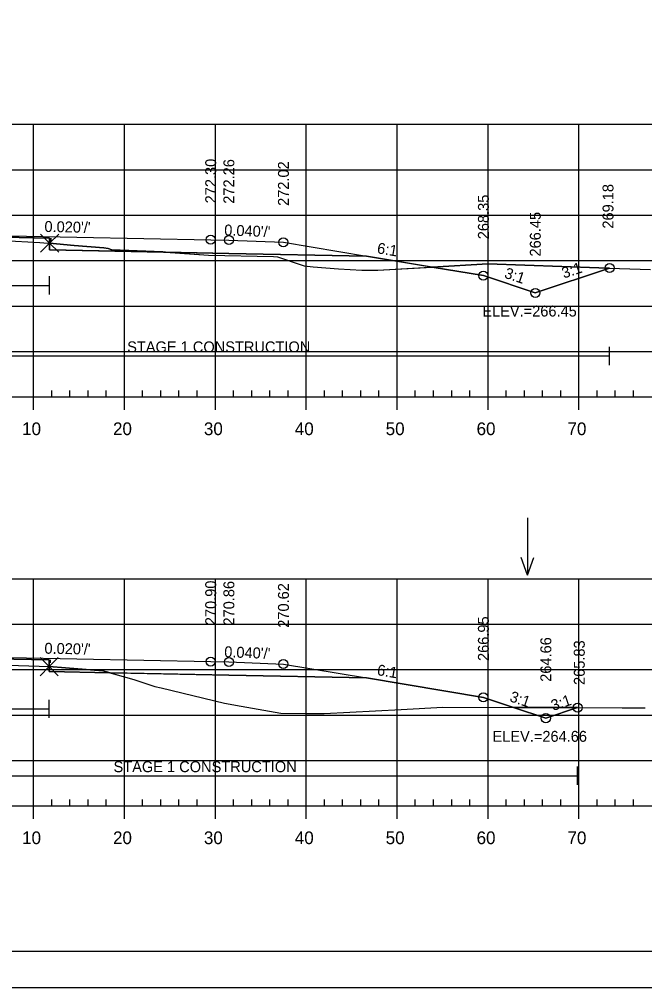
# Model space of a CAD drawing. Extents: x 1365647 to 1367999, y 387113 to 400173.
# Drawn here: x 1365903.3 to 1365972.1, y 388439.4 to 388546 of the extents above; entities that cross this region are included whole.
import ezdxf

# ---------------------------------------------------------------- set-up
doc = ezdxf.new("R2010")
doc.units = 0
for name, color, linetype in [('R_Alt Surface', 7, 'Continuous'), ('R_Axis', 7, 'Continuous'), ('R_Axis Annot', 7, 'Continuous'), ('R_Border', 7, 'Continuous'), ('R_Border Notes', 7, 'Continuous'), ('R_Contours', 7, 'Continuous'), ('R_Exist Surface', 7, 'Continuous'), ('R_Fin Surface', 7, 'Continuous'), ('R_Fin Surface Annot', 7, 'Continuous'), ('R_Grid', 7, 'Continuous'), ('R_No Plot', 7, 'Continuous'), ('R_Proposed Const Limits', 7, 'Continuous'), ('R_Water', 7, 'Continuous'), ('R_Water Annot', 7, 'Continuous')]:
    doc.layers.add(name, color=color, linetype=linetype)

msp = doc.modelspace()

# ---------------------------------------------------------------- linework, layer by layer
at = {"layer": 'R_Alt Surface'}
for points in [[(1365848.26, 388519.91), (1365863.38, 388520.21), (1365882.94, 388520.6), (1365882.94, 388521.89), (1365894.88, 388522.13), (1365906.66, 388521.89), (1365906.66, 388520.6), (1365926.38, 388520.21), (1365941.51, 388519.91)], [(1365848.26, 388473.5), (1365863.38, 388473.8), (1365882.82, 388474.19), (1365882.82, 388475.48), (1365894.88, 388475.72), (1365906.61, 388475.49), (1365906.61, 388474.2), (1365926.38, 388473.8), (1365941.51, 388473.5)]]:
    msp.add_lwpolyline(points, dxfattribs=at)
at = {"layer": 'R_Axis'}
for p, q in [((1365749.89, 388504.41), (1366039.89, 388504.41)), ((1365904.89, 388503.01), (1365904.89, 388504.41)), ((1365906.89, 388504.41), (1365906.89, 388505.11)), ((1365908.89, 388504.41), (1365908.89, 388505.11)), ((1365910.89, 388504.41), (1365910.89, 388505.11)), ((1365912.89, 388504.41), (1365912.89, 388505.11)), ((1365914.89, 388503.01), (1365914.89, 388504.41)), ((1365916.89, 388504.41), (1365916.89, 388505.11)), ((1365918.89, 388504.41), (1365918.89, 388505.11)), ((1365920.89, 388504.41), (1365920.89, 388505.11)), ((1365922.89, 388504.41), (1365922.89, 388505.11)), ((1365924.89, 388503.01), (1365924.89, 388504.41)), ((1365926.89, 388504.41), (1365926.89, 388505.11)), ((1365928.89, 388504.41), (1365928.89, 388505.11)), ((1365930.89, 388504.41), (1365930.89, 388505.11)), ((1365932.89, 388504.41), (1365932.89, 388505.11)), ((1365934.89, 388503.01), (1365934.89, 388504.41)), ((1365936.89, 388504.41), (1365936.89, 388505.11)), ((1365938.89, 388504.41), (1365938.89, 388505.11)), ((1365940.89, 388504.41), (1365940.89, 388505.11)), ((1365942.89, 388504.41), (1365942.89, 388505.11)), ((1365944.89, 388503.01), (1365944.89, 388504.41)), ((1365946.89, 388504.41), (1365946.89, 388505.11)), ((1365948.89, 388504.41), (1365948.89, 388505.11)), ((1365950.89, 388504.41), (1365950.89, 388505.11)), ((1365952.89, 388504.41), (1365952.89, 388505.11)), ((1365954.89, 388503.01), (1365954.89, 388504.41)), ((1365956.89, 388504.41), (1365956.89, 388505.11)), ((1365958.89, 388504.41), (1365958.89, 388505.11)), ((1365960.89, 388504.41), (1365960.89, 388505.11)), ((1365962.89, 388504.41), (1365962.89, 388505.11)), ((1365964.89, 388503.01), (1365964.89, 388504.41)), ((1365966.89, 388504.41), (1365966.89, 388505.11)), ((1365968.89, 388504.41), (1365968.89, 388505.11)), ((1365970.89, 388504.41), (1365970.89, 388505.11)), ((1365906.89, 388459.41), (1365906.89, 388460.11)), ((1365908.89, 388459.41), (1365908.89, 388460.11)), ((1365910.89, 388459.41), (1365910.89, 388460.11)), ((1365912.89, 388459.41), (1365912.89, 388460.11)), ((1365916.89, 388459.41), (1365916.89, 388460.11)), ((1365918.89, 388459.41), (1365918.89, 388460.11)), ((1365920.89, 388459.41), (1365920.89, 388460.11)), ((1365922.89, 388459.41), (1365922.89, 388460.11)), ((1365926.89, 388459.41), (1365926.89, 388460.11)), ((1365928.89, 388459.41), (1365928.89, 388460.11)), ((1365930.89, 388459.41), (1365930.89, 388460.11)), ((1365932.89, 388459.41), (1365932.89, 388460.11)), ((1365936.89, 388459.41), (1365936.89, 388460.11)), ((1365938.89, 388459.41), (1365938.89, 388460.11)), ((1365940.89, 388459.41), (1365940.89, 388460.11)), ((1365942.89, 388459.41), (1365942.89, 388460.11)), ((1365946.89, 388459.41), (1365946.89, 388460.11)), ((1365948.89, 388459.41), (1365948.89, 388460.11)), ((1365950.89, 388459.41), (1365950.89, 388460.11)), ((1365952.89, 388459.41), (1365952.89, 388460.11)), ((1365956.89, 388459.41), (1365956.89, 388460.11)), ((1365958.89, 388459.41), (1365958.89, 388460.11)), ((1365960.89, 388459.41), (1365960.89, 388460.11)), ((1365962.89, 388459.41), (1365962.89, 388460.11)), ((1365966.89, 388459.41), (1365966.89, 388460.11)), ((1365968.89, 388459.41), (1365968.89, 388460.11)), ((1365970.89, 388459.41), (1365970.89, 388460.11)), ((1365749.89, 388459.41), (1366039.89, 388459.41)), ((1365904.89, 388458.01), (1365904.89, 388459.41)), ((1365914.89, 388458.01), (1365914.89, 388459.41)), ((1365924.89, 388458.01), (1365924.89, 388459.41)), ((1365934.89, 388458.01), (1365934.89, 388459.41)), ((1365944.89, 388458.01), (1365944.89, 388459.41)), ((1365954.89, 388458.01), (1365954.89, 388459.41)), ((1365964.89, 388458.01), (1365964.89, 388459.41))]:
    msp.add_line(p, q, dxfattribs=at)
at = {"layer": 'R_Border'}
msp.add_line((1366052.27, 388443.41), (1365736.09, 388443.41), dxfattribs=at)
at = {"layer": 'R_Contours'}
for p, q in [((1365906.66, 388521.33), (1365906.66, 388520.6)), ((1365906.66, 388520.6), (1365919.39, 388520.35)), ((1365948.74, 388518.7), (1365954.38, 388517.76)), ((1365906.61, 388474.74), (1365906.61, 388474.2)), ((1365906.61, 388474.2), (1365913.31, 388474.07)), ((1365964.74, 388470.23), (1365957.69, 388470.26)), ((1365957.69, 388470.26), (1365961.25, 388469.07)), ((1365961.25, 388469.07), (1365964.74, 388470.23))]:
    msp.add_line(p, q, dxfattribs=at)
for points in [[(1365882.94, 388521.55), (1365883.09, 388521.55), (1365883.12, 388521.55), (1365885.03, 388521.58), (1365885.65, 388521.6), (1365887.87, 388521.67), (1365888.61, 388521.69), (1365892.26, 388521.73), (1365893.09, 388521.73), (1365894.74, 388521.75), (1365895.01, 388521.75), (1365895.12, 388521.75), (1365895.84, 388521.76), (1365896.38, 388521.73), (1365898.91, 388521.63), (1365899.88, 388521.61), (1365902.25, 388521.57), (1365904.93, 388521.43), (1365905.57, 388521.39), (1365906.46, 388521.34), (1365906.66, 388521.33), (1365906.66, 388521.89), (1365894.88, 388522.13), (1365882.94, 388521.89)], [(1365906.66, 388521.33), (1365909.34, 388521.08), (1365912.64, 388520.81), (1365913.11, 388520.74), (1365913.51, 388520.61), (1365919.11, 388520.37), (1365919.39, 388520.35), (1365906.66, 388520.6)], [(1365919.39, 388520.35), (1365924.12, 388520.02), (1365931.3, 388519.88), (1365931.71, 388519.83), (1365934.33, 388518.95), (1365934.67, 388518.83), (1365935.66, 388518.73), (1365938.45, 388518.52), (1365941.01, 388518.36), (1365942.77, 388518.37), (1365948.74, 388518.7), (1365941.51, 388519.91), (1365926.38, 388520.21)], [(1365948.74, 388518.7), (1365954.85, 388519.04), (1365967.08, 388518.62), (1365968.26, 388518.59), (1365960.09, 388515.86), (1365954.38, 388517.76)], [(1365882.82, 388474.85), (1365882.96, 388474.86), (1365883.81, 388474.88), (1365885.65, 388474.93), (1365887.21, 388474.97), (1365888.73, 388475.03), (1365889.83, 388475.05), (1365892.21, 388475.07), (1365894.27, 388475.09), (1365894.96, 388475.09), (1365895.2, 388475.1), (1365895.69, 388475.1), (1365897.07, 388475.04), (1365898.69, 388474.98), (1365899.98, 388474.96), (1365901.71, 388474.94), (1365903.22, 388474.87), (1365905.52, 388474.78), (1365906.46, 388474.75), (1365906.61, 388474.74), (1365906.61, 388475.49), (1365894.88, 388475.72), (1365882.82, 388475.48)], [(1365906.61, 388474.74), (1365908.41, 388474.6), (1365912.52, 388474.29), (1365913.31, 388474.07), (1365906.61, 388474.2)], [(1365913.31, 388474.07), (1365915.91, 388473.34), (1365918.24, 388472.55), (1365918.93, 388472.39), (1365925.89, 388470.72), (1365927.74, 388470.38), (1365932.1, 388469.62), (1365934.89, 388469.59), (1365936.88, 388469.6), (1365945.35, 388470.04), (1365949.91, 388470.28), (1365957.69, 388470.26), (1365954.38, 388471.36), (1365941.51, 388473.5), (1365926.38, 388473.8)], [(1365957.69, 388470.26), (1365964.74, 388470.23), (1365961.25, 388469.07)]]:
    msp.add_lwpolyline(points, close=True, dxfattribs=at)
for points in [[(1365919.39, 388520.35), (1365919.11, 388520.37), (1365913.51, 388520.61), (1365913.11, 388520.74), (1365912.64, 388520.81), (1365909.34, 388521.08), (1365906.66, 388521.33)], [(1365968.26, 388518.59), (1365967.08, 388518.62), (1365954.85, 388519.04), (1365948.74, 388518.7)], [(1365954.38, 388517.76), (1365960.09, 388515.86), (1365968.26, 388518.59)], [(1365913.31, 388474.07), (1365912.52, 388474.29), (1365908.41, 388474.6), (1365906.61, 388474.74)]]:
    msp.add_lwpolyline(points, dxfattribs=at)
at = {"layer": 'R_Exist Surface'}
for points in [[(1365902.25, 388521.57), (1365904.93, 388521.43), (1365905.57, 388521.39), (1365906.46, 388521.34), (1365906.66, 388521.33), (1365909.34, 388521.08), (1365912.64, 388520.81), (1365913.11, 388520.74), (1365913.51, 388520.61), (1365919.11, 388520.37), (1365924.12, 388520.02), (1365931.3, 388519.88), (1365931.71, 388519.83), (1365934.33, 388518.95), (1365934.67, 388518.83), (1365935.66, 388518.73), (1365938.45, 388518.52), (1365941.01, 388518.36), (1365942.77, 388518.37), (1365954.85, 388519.04), (1365967.08, 388518.62), (1365972.76, 388518.45)], [(1365903.22, 388474.87), (1365905.52, 388474.78), (1365906.46, 388474.75), (1365906.61, 388474.74), (1365908.41, 388474.6), (1365912.52, 388474.29), (1365915.91, 388473.34), (1365918.24, 388472.55), (1365918.93, 388472.39), (1365925.89, 388470.72), (1365927.74, 388470.38), (1365932.1, 388469.62), (1365934.89, 388469.59), (1365936.88, 388469.6), (1365945.35, 388470.04), (1365949.91, 388470.28), (1365969.64, 388470.22), (1365972.17, 388470.19)]]:
    msp.add_lwpolyline(points, dxfattribs=at)
at = {"layer": 'R_Fin Surface'}
for points in [[(1365819.89, 388522.92), (1365835.37, 388517.76), (1365835.38, 388517.76), (1365848.26, 388519.91), (1365857.38, 388521.43), (1365863.38, 388521.67), (1365865.38, 388521.71), (1365894.88, 388522.3), (1365924.38, 388521.71), (1365926.38, 388521.67), (1365932.38, 388521.43), (1365941.51, 388519.91), (1365954.38, 388517.76), (1365960.09, 388515.86), (1365968.26, 388518.59)], [(1365857.38, 388521.43), (1365863.38, 388521.67), (1365865.38, 388521.71), (1365894.88, 388522.3), (1365924.38, 388521.71), (1365926.38, 388521.67), (1365932.38, 388521.43)], [(1365825.68, 388472.04), (1365831.56, 388470.08), (1365835.38, 388471.36), (1365848.26, 388473.5), (1365857.38, 388475.02), (1365863.38, 388475.26), (1365865.38, 388475.3), (1365894.88, 388475.89), (1365924.38, 388475.3), (1365926.38, 388475.26), (1365932.38, 388475.02), (1365941.51, 388473.5), (1365954.38, 388471.36), (1365961.25, 388469.07), (1365964.74, 388470.23)], [(1365857.38, 388475.02), (1365863.38, 388475.26), (1365865.38, 388475.3), (1365894.88, 388475.89), (1365924.38, 388475.3), (1365926.38, 388475.26), (1365932.38, 388475.02)]]:
    msp.add_lwpolyline(points, dxfattribs=at)
at = {"layer": 'R_Grid'}
for p, q in [((1365749.89, 388534.41), (1366039.89, 388534.41)), ((1365904.89, 388504.41), (1365904.89, 388534.41)), ((1365914.89, 388504.41), (1365914.89, 388534.41)), ((1365924.89, 388504.41), (1365924.89, 388534.41)), ((1365934.89, 388504.41), (1365934.89, 388534.41)), ((1365944.89, 388504.41), (1365944.89, 388534.41)), ((1365954.89, 388504.41), (1365954.89, 388534.41)), ((1365964.89, 388504.41), (1365964.89, 388534.41)), ((1365749.89, 388529.41), (1366039.89, 388529.41)), ((1365749.89, 388524.41), (1366039.89, 388524.41)), ((1365749.89, 388519.41), (1366039.89, 388519.41)), ((1365749.89, 388514.41), (1366039.89, 388514.41)), ((1365749.89, 388509.41), (1366039.89, 388509.41)), ((1365749.89, 388504.41), (1366039.89, 388504.41)), ((1365749.89, 388484.41), (1366039.89, 388484.41)), ((1365904.89, 388459.41), (1365904.89, 388484.41)), ((1365914.89, 388459.41), (1365914.89, 388484.41)), ((1365924.89, 388459.41), (1365924.89, 388484.41)), ((1365934.89, 388459.41), (1365934.89, 388484.41)), ((1365944.89, 388459.41), (1365944.89, 388484.41)), ((1365954.89, 388459.41), (1365954.89, 388484.41)), ((1365964.89, 388459.41), (1365964.89, 388484.41)), ((1365749.89, 388479.41), (1366039.89, 388479.41)), ((1365749.89, 388474.41), (1366039.89, 388474.41)), ((1365749.89, 388469.41), (1366039.89, 388469.41)), ((1365749.89, 388464.41), (1366039.89, 388464.41)), ((1365749.89, 388459.41), (1366039.89, 388459.41))]:
    msp.add_line(p, q, dxfattribs=at)
at = {"layer": 'R_No Plot'}
for p, q in [((1365906.83, 388521.55), (1365906.83, 388521.89)), ((1365906.76, 388475.15), (1365906.76, 388475.48)), ((1365723.69, 388439.43), (1366057.03, 388439.43))]:
    msp.add_line(p, q, dxfattribs=at)
msp.add_lwpolyline([(1365723.69, 388652.76), (1366057.03, 388652.76), (1366057.03, 388439.42), (1365723.69, 388439.42)], close=True, dxfattribs=at)
for points in [[(1365906.66, 388521.33), (1365905.66, 388522.33), (1365906.66, 388521.33), (1365905.66, 388520.33), (1365906.66, 388521.33), (1365907.66, 388520.33), (1365906.66, 388521.33), (1365907.66, 388522.33)], [(1365906.61, 388474.74), (1365905.61, 388475.74), (1365906.61, 388474.74), (1365905.61, 388473.74), (1365906.61, 388474.74), (1365907.61, 388473.74), (1365906.61, 388474.74), (1365907.61, 388475.74)]]:
    msp.add_lwpolyline(points, dxfattribs=at)
for centre in [(1365924.38, 388521.71), (1365924.38, 388521.71), (1365924.38, 388521.71), (1365924.38, 388521.71), (1365924.38, 388521.71), (1365926.38, 388521.67), (1365926.38, 388521.67), (1365926.38, 388521.67), (1365926.38, 388521.67), (1365926.38, 388521.67), (1365932.38, 388521.43), (1365932.38, 388521.43), (1365932.38, 388521.43), (1365932.38, 388521.43), (1365932.38, 388521.43), (1365954.38, 388517.76), (1365954.38, 388517.76), (1365954.38, 388517.76), (1365954.38, 388517.76), (1365954.38, 388517.76), (1365968.26, 388518.59), (1365968.26, 388518.59), (1365960.09, 388515.86), (1365960.09, 388515.86), (1365924.38, 388475.3), (1365924.38, 388475.3), (1365924.38, 388475.3), (1365924.38, 388475.3), (1365924.38, 388475.3), (1365926.38, 388475.26), (1365926.38, 388475.26), (1365926.38, 388475.26), (1365926.38, 388475.26), (1365926.38, 388475.26), (1365932.38, 388475.02), (1365932.38, 388475.02), (1365932.38, 388475.02), (1365932.38, 388475.02), (1365932.38, 388475.02), (1365954.38, 388471.36), (1365954.38, 388471.36), (1365954.38, 388471.36), (1365954.38, 388471.36), (1365954.38, 388471.36), (1365964.74, 388470.23), (1365964.74, 388470.23), (1365961.25, 388469.07), (1365961.25, 388469.07)]:
    msp.add_circle(centre, 0.5, dxfattribs=at)
at = {"layer": 'R_Proposed Const Limits'}
for points in [[(1365960.09, 388515.86), (1365968.26, 388518.59)], [(1365961.25, 388469.07), (1365964.74, 388470.23)]]:
    msp.add_lwpolyline(points, dxfattribs=at)
at = {"layer": 'R_Water'}
for p, q in [((1365906.66, 388515.69), (1365906.66, 388517.69)), ((1365882.94, 388516.69), (1365906.66, 388516.69)), ((1365968.26, 388507.92), (1365968.26, 388509.92)), ((1365882.94, 388508.92), (1365968.26, 388508.92)), ((1365906.61, 388469.1), (1365906.61, 388471.1)), ((1365882.82, 388470.1), (1365906.61, 388470.1)), ((1365964.74, 388461.74), (1365964.74, 388463.74)), ((1365882.82, 388462.74), (1365964.74, 388462.74))]:
    msp.add_line(p, q, dxfattribs=at)
at = {"layer": 'R_Water Annot'}
for p, q in [((1365959.23, 388491.1), (1365959.23, 388484.82)), ((1365959.23, 388484.82), (1365958.53, 388486.74)), ((1365959.23, 388484.82), (1365959.93, 388486.74))]:
    msp.add_line(p, q, dxfattribs=at)

# ---------------------------------------------------------------- texts
at = {"layer": 'R_Axis Annot'}
for s, p in [('10', (1365903.63, 388500.21)), ('20', (1365913.63, 388500.21)), ('30', (1365923.63, 388500.21)), ('40', (1365933.63, 388500.21)), ('50', (1365943.63, 388500.21)), ('60', (1365953.63, 388500.21)), ('70', (1365963.63, 388500.21)), ('10', (1365903.63, 388455.21)), ('20', (1365913.63, 388455.21)), ('30', (1365923.63, 388455.21)), ('40', (1365933.63, 388455.21)), ('50', (1365943.63, 388455.21)), ('60', (1365953.63, 388455.21)), ('70', (1365963.63, 388455.21))]:
    msp.add_text(s, height=1.4, dxfattribs=at).set_placement(p)
at = {"layer": 'R_Border Notes'}
for s, p in [('ELEV.=266.45', (1365954.26, 388513.26)), ('ELEV.=264.66', (1365955.38, 388466.47))]:
    msp.add_text(s, height=1.2, dxfattribs=at).set_placement(p)
at = {"layer": 'R_Fin Surface Annot'}
for s, rotation, p in [('272.30', 90, (1365924.98, 388525.71)), ('272.30', 90, (1365924.98, 388525.71)), ('272.30', 90, (1365924.98, 388525.71)), ('272.26', 90, (1365926.98, 388525.67)), ('272.26', 90, (1365926.98, 388525.67)), ('272.26', 90, (1365926.98, 388525.67)), ('272.02', 90, (1365932.98, 388525.43)), ('272.02', 90, (1365932.98, 388525.43)), ('272.02', 90, (1365932.98, 388525.43)), ('269.18', 90, (1365968.69, 388522.93)), ('268.35', 90, (1365954.98, 388521.76)), ('266.45', 90, (1365960.69, 388519.86)), ("0.020'/'", 358.8542, (1365906.08, 388522.57)), ("0.040'/'", 357.7094, (1365925.85, 388522.19)), ('6:1', 350.5377, (1365942.62, 388520.23)), ('3:1', 18.4349, (1365963.23, 388517.43)), ('3:1', 341.5651, (1365956.6, 388517.55)), ('270.90', 90, (1365924.98, 388479.3)), ('270.90', 90, (1365924.98, 388479.3)), ('270.90', 90, (1365924.98, 388479.3)), ('270.86', 90, (1365926.98, 388479.26)), ('270.86', 90, (1365926.98, 388479.26)), ('270.86', 90, (1365926.98, 388479.26)), ('270.62', 90, (1365932.98, 388479.02)), ('270.62', 90, (1365932.98, 388479.02)), ('270.62', 90, (1365932.98, 388479.02)), ('266.95', 90, (1365954.98, 388475.36)), ('264.66', 90, (1365961.85, 388473.07)), ("0.020'/'", 358.8542, (1365906.08, 388476.17)), ("0.040'/'", 357.7094, (1365925.85, 388475.79)), ('265.83', 90, (1365965.53, 388472.72)), ('6:1', 350.5377, (1365942.62, 388473.82)), ('3:1', 341.5651, (1365957.18, 388470.95)), ('3:1', 18.4349, (1365962.05, 388469.86))]:
    msp.add_text(s, height=1.2, rotation=rotation, dxfattribs=at).set_placement(p)
at = {"layer": 'R_Water'}
for p in [(1365915.19, 388509.32), (1365913.69, 388463.13)]:
    msp.add_text('STAGE 1 CONSTRUCTION', height=1.2, dxfattribs=at).set_placement(p)

doc.saveas('drawing.dxf')
